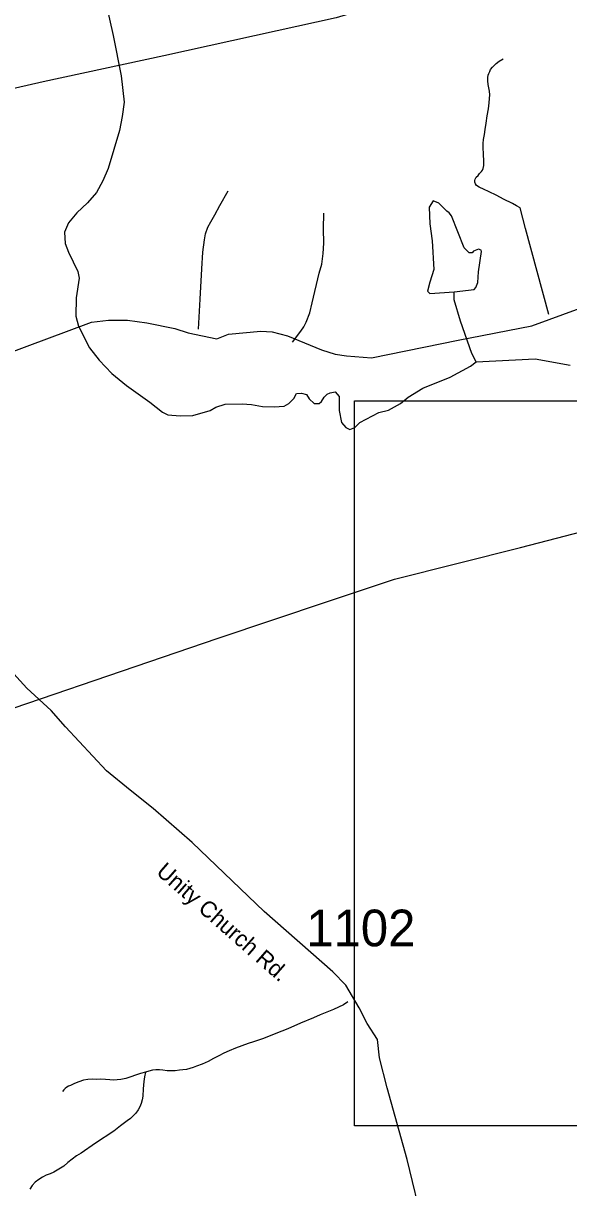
# Model space of a CAD drawing. Extents: x 1268485 to 1426702, y 514839 to 616766.
# Drawn here: x 1311208 to 1313407, y 524572 to 529261 of the extents above; entities that cross this region are included whole.
import ezdxf

# ---------------------------------------------------------------- set-up
doc = ezdxf.new("R2010")
doc.units = 0
for name, color, linetype in [('Old_Level_11', 7, 'Continuous'), ('Old_Level_3', 7, 'Continuous'), ('Old_Level_32', 7, 'Continuous'), ('Old_Level_35', 7, 'Continuous'), ('Old_Level_56', 7, 'Continuous'), ('Old_Level_59', 7, 'Continuous'), ('Old_Level_62', 7, 'Continuous'), ('Old_Level_8', 7, 'Continuous')]:
    doc.layers.add(name, color=color, linetype=linetype)

msp = doc.modelspace()

# ---------------------------------------------------------------- linework, layer by layer
at = {"layer": 'Old_Level_3'}
msp.add_lwpolyline([(1319379.596, 524821.535), (1312543.078, 524821.535), (1312543.078, 527740.136), (1319379.596, 527740.136), (1319379.596, 524821.535)], dxfattribs=at)
at = {"layer": 'Old_Level_32'}
for points in [[(1310343.644, 527724.56), (1310466.471, 527750.435), (1310675.982, 527764.049), (1310874.165, 527829.357), (1311041.859, 527899.418), (1311134.468, 527927.368), (1311483.66, 528057.406), (1311551.864, 528065.839), (1311628.103, 528065.905), (1311705.705, 528054.138), (1311819.304, 528031.442), (1311872.987, 528014.354), (1311988.347, 527989.62), (1312034.949, 528008.493), (1312165.276, 528021.476), (1312211.236, 528018.351), (1312272.956, 528002.901), (1312409.672, 527945.724), (1312465.351, 527928.395), (1312511.235, 527921.468), (1312611.115, 527913.055), (1312960.938, 527985.053), (1313258.435, 528042.096), (1313577.342, 528158.737)], [(1312968.383, 524092.606), (1312896.071, 524168.297), (1312882.554, 524192.581), (1312821.783, 524414.112), (1312756.022, 524685.967), (1312674.579, 524973.946), (1312643.393, 525094.632), (1312635.287, 525169.031), (1312594.772, 525233.878), (1312562.022, 525296.767), (1312508.233, 525388.094), (1312455.476, 525441.181), (1312178.823, 525683.865), (1311889.509, 525962.717), (1311731.696, 526098.852), (1311639.185, 526172.365), (1311543.953, 526251.323), (1311377.977, 526428.298), (1311320.838, 526493.642), (1311222.885, 526583.491), (1310997.05, 526830.166), (1310779.376, 527045.259), (1310616.121, 527224.957), (1310545.377, 527315.077)]]:
    msp.add_lwpolyline(points, dxfattribs=at)
at = {"layer": 'Old_Level_35'}
for points in [[(1313326.709, 528088.317), (1313232.077, 528434.086), (1313210.854, 528517.234), (1313196.296, 528526.206), (1313180.404, 528534.459), (1313144.11, 528552.862), (1313117.35, 528566.857), (1313083.619, 528583.415), (1313065.267, 528591.053), (1313045.48, 528601.255), (1313035.227, 528608.175), (1313030.203, 528613.916), (1313027.64, 528620.94), (1313028.255, 528627.296), (1313029.588, 528632.986), (1313033.997, 528641.291), (1313040.969, 528648.314), (1313047.325, 528655.337), (1313055.015, 528663.539), (1313058.911, 528669.229), (1313061.986, 528676.252), (1313063.832, 528687.735), (1313063.832, 528702.396), (1313063.217, 528736.076), (1313061.371, 528758.325), (1313061.986, 528776.728), (1313063.217, 528792.671), (1313067.113, 528813.073), (1313070.291, 528833.374), (1313074.084, 528858.185), (1313078.493, 528888.738), (1313083.619, 528916.06), (1313085.465, 528940.257), (1313087.515, 528958.045), (1313088.746, 528973.322), (1313087.515, 528987.931), (1313084.85, 529001.311), (1313082.389, 529014.69), (1313080.544, 529028.686), (1313080.544, 529042.014), (1313081.774, 529051.549), (1313084.235, 529058.572), (1313088.131, 529066.21), (1313091.924, 529074.463), (1313099.511, 529083.998), (1313106.483, 529091.022), (1313114.172, 529098.608), (1313126.27, 529108.194), (1313142.777, 529117.063)], [(1311913.9, 528028.442), (1311920.872, 528149.73), (1311927.843, 528272.146), (1311932.662, 528339.608), (1311939.019, 528389.436), (1311943.222, 528413.375), (1311952.039, 528439.93), (1311964.035, 528461.665), (1311980.132, 528489.757), (1312001.149, 528526.872), (1312033.65, 528585.619)], [(1312293.041, 527977.332), (1312326.67, 528020.957), (1312338.87, 528037.977), (1312349.02, 528056.739), (1312362.861, 528095.494), (1312373.011, 528135.427), (1312401.206, 528255.178), (1312411.151, 528291.011), (1312416.482, 528333.252), (1312419.968, 528374.928), (1312418.841, 528433.675), (1312419.968, 528495.858)], [(1312516.958, 525319.857), (1312498.503, 525308.426), (1312479.126, 525298.378), (1312459.133, 525289.664), (1312431.861, 525279.513), (1312405, 525268.441), (1312378.548, 525256.445), (1312326.26, 525234.915), (1312274.484, 525212.102), (1312225.579, 525192.52), (1312176.674, 525173.296), (1312156.374, 525165.607), (1312135.869, 525158.891), (1312114.953, 525152.996), (1312089.219, 525143.922), (1312063.793, 525133.875), (1312038.777, 525122.854), (1312017.144, 525113.575), (1311995.921, 525103.322), (1311975.21, 525092.044), (1311952.962, 525080.305), (1311929.996, 525070.053), (1311906.415, 525061.338), (1311893.087, 525055.802), (1311879.656, 525051.444), (1311865.713, 525048.163), (1311851.666, 525046.112), (1311837.415, 525045.292), (1311821.011, 525042.883), (1311804.505, 525042.114), (1311787.895, 525042.883), (1311771.491, 525045.292), (1311757.24, 525046.984), (1311742.886, 525046.984), (1311728.635, 525045.241), (1311714.794, 525041.756), (1311701.363, 525036.68)], [(1311701.363, 525036.68), (1311697.16, 525018.02), (1311693.981, 524999.105), (1311692.136, 524969.577), (1311689.675, 524939.998), (1311687.522, 524925.542), (1311683.729, 524911.496), (1311678.295, 524898.014), (1311671.118, 524885.249), (1311661.891, 524872.69), (1311651.536, 524861.207), (1311639.95, 524850.75), (1311627.545, 524841.522), (1311600.17, 524821.273), (1311573.206, 524800.255), (1311499.387, 524751.607), (1311441.46, 524711.622), (1311423.108, 524699.882), (1311405.371, 524687.271), (1311388.351, 524673.687), (1311372.05, 524659.333), (1311359.029, 524650.259), (1311345.598, 524642.057), (1311331.654, 524634.83), (1311317.096, 524628.524), (1311300.897, 524622.116), (1311285.415, 524614.17), (1311270.651, 524604.79), (1311256.913, 524594.024), (1311244.917, 524580.388), (1311234.357, 524565.675)], [(1311701.363, 525036.68), (1311680.858, 525031.605), (1311660.763, 525025.556), (1311641.386, 525017.918), (1311621.393, 525011.92), (1311600.99, 525007.768), (1311586.637, 525005.922), (1311572.283, 525005.307), (1311557.827, 525005.871), (1311539.782, 525008.23), (1311521.328, 525009.05), (1311503.078, 525008.383), (1311485.649, 525008.69), (1311468.117, 525007.46), (1311450.79, 525004.641), (1311432.848, 524998.745), (1311415.418, 524991.569), (1311398.501, 524983.111), (1311390.709, 524980.496), (1311383.635, 524976.754), (1311376.971, 524971.935), (1311371.229, 524966.245), (1311366.411, 524959.683)]]:
    msp.add_lwpolyline(points, dxfattribs=at)
at = {"layer": 'Old_Level_56'}
for points in [[(1315543.694, 530194.172), (1314844.684, 529992.335), (1314314.563, 529830.521), (1313661.754, 529637.559), (1313176.2, 529492.857), (1312708.604, 529355.597), (1312468.827, 529283.185), (1312231.449, 529230.535), (1311774.779, 529129.072), (1311288.03, 529024.413), (1310746.877, 528901.04), (1310236.246, 528792.859), (1309868.059, 528713.228), (1309342.944, 528591.332), (1308906.316, 528491.467), (1308582.495, 528418.946), (1308035.3, 528293.694), (1307437.82, 528155.446), (1306972.988, 528046.144), (1306502.28, 527943.164), (1305969.204, 527823.43), (1305074.349, 527616.139)], [(1307457.917, 525497.549), (1308151.359, 525631.464), (1308579.624, 525713.488), (1308753.525, 525793.628), (1309127.801, 525966.983), (1309353.134, 526017.675), (1309705.16, 526099.632), (1310081.504, 526186.903), (1310445.567, 526270.42), (1310709.266, 526338.348), (1311171.426, 526503.731), (1311659.625, 526670.391), (1311994.493, 526784.71), (1312434.088, 526932.538), (1312704.431, 527022.344), (1313211.665, 527150.601), (1313569.892, 527242.44)]]:
    msp.add_lwpolyline(points, dxfattribs=at)
at = {"layer": 'Old_Level_59'}
for points in [[(1311538.386, 529356.604), (1311570.533, 529211.853), (1311602.836, 529049.088), (1311614.421, 528943.025), (1311607.039, 528884.893), (1311595.761, 528829.323), (1311550.137, 528675.944), (1311529.017, 528626.322), (1311503.898, 528579.262), (1311466.886, 528538.149), (1311423.928, 528497.139), (1311391.017, 528457.616), (1311374.1, 528420.194), (1311376.971, 528374.159), (1311390.299, 528339.454), (1311428.336, 528260.714), (1311433.77, 528234.365), (1311421.98, 528155.01), (1311420.237, 528081.191), (1311431.31, 528040.745), (1311475.293, 527953.7), (1311514.151, 527904.488), (1311565.004, 527850.969), (1311623.854, 527802.167), (1311718.383, 527735.422), (1311769.441, 527694.207), (1311791.176, 527683.902), (1311841.106, 527680.468), (1311891.242, 527681.904), (1311961.677, 527701.845), (1311984.028, 527715.327), (1312022.27, 527726.861), (1312090.347, 527728.758), (1312128.384, 527726.348), (1312172.163, 527717.275), (1312220.145, 527716.301), (1312260.335, 527718.813), (1312278.482, 527729.116), (1312298.988, 527750.032), (1312309.445, 527770.332), (1312329.54, 527771.562), (1312349.43, 527765.411), (1312361.016, 527748.751), (1312380.598, 527730.296), (1312400.591, 527729.937), (1312410.741, 527737.934), (1312421.199, 527755.773), (1312433.502, 527767), (1312445.6, 527772.485), (1312465.695, 527776.228), (1312481.279, 527757.824), (1312481.997, 527701.999), (1312490.814, 527653.401), (1312508.346, 527633.357), (1312524.237, 527624.847), (1312544.332, 527632.639), (1312564.94, 527653.555), (1312641.937, 527693.899), (1312680.179, 527702.972), (1312728.777, 527729.886), (1312759.432, 527755.517), (1312818.282, 527792.067), (1312929.318, 527835.795), (1313010.416, 527880.137), (1313032.869, 527896.901)], [(1313032.869, 527896.901), (1313271.502, 527909.206), (1313412.949, 527883.474)]]:
    msp.add_lwpolyline(points, dxfattribs=at)
at = {"layer": 'Old_Level_62'}
for points in [[(1312945.414, 528179.308), (1313025.692, 528189.202), (1313031.844, 528197.302), (1313040.353, 528217.602), (1313043.327, 528259.433), (1313055.22, 528341.249), (1313053.374, 528347.041), (1313043.429, 528351.347), (1313023.232, 528343.504), (1313017.08, 528336.276), (1313005.084, 528336.481), (1312985.605, 528356.576), (1312934.547, 528485.656), (1312924.704, 528498.164), (1312914.862, 528504.06), (1312882.524, 528536.426), (1312860.021, 528546.075), (1312843.947, 528520.344), (1312847.162, 528452.797), (1312856.806, 528385.25), (1312863.235, 528269.456), (1312847.162, 528217.991), (1312837.518, 528182.61), (1312847.162, 528172.96), (1312945.414, 528179.308)], [(1313032.869, 527896.901), (1313015.542, 527931.708), (1312970.533, 528060.635), (1312944.594, 528147.32), (1312945.414, 528179.308)]]:
    msp.add_lwpolyline(points, dxfattribs=at)

# ---------------------------------------------------------------- texts
at = {"layer": 'Old_Level_11'}
msp.add_text('Unity Church Rd.', height=65.61666, rotation=318.742286, dxfattribs=at).set_placement((1311740.423, 525837.709))
at = {"layer": 'Old_Level_8'}
msp.add_text('1102', height=147.6375, dxfattribs=at).set_placement((1312349.274, 525544.141))

doc.saveas('drawing.dxf')
